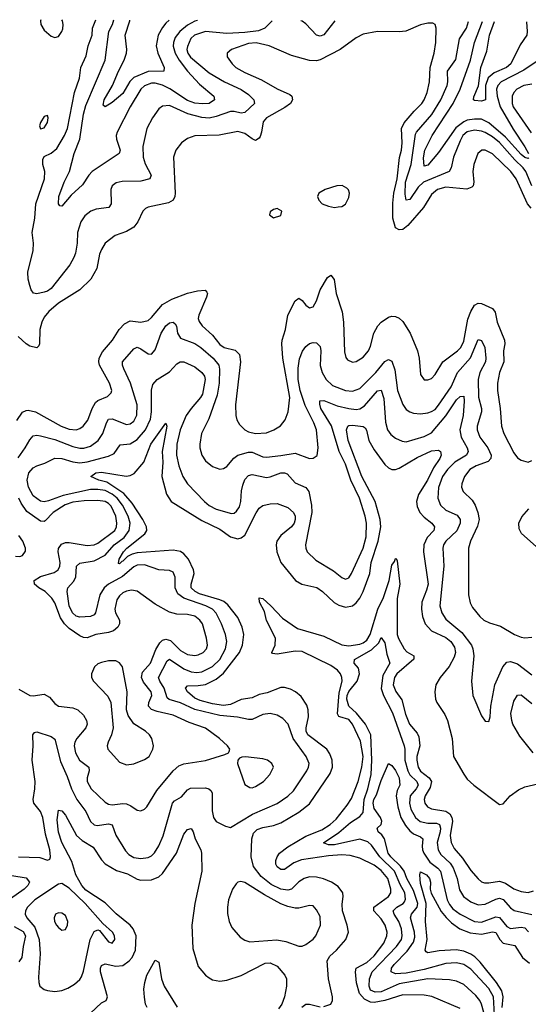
# Model space of a CAD drawing. Header units: inches. Extents: x 1694797 to 1849917, y 907313 to 1017959.
# Tile 372 of 656: x 1720974 to 1723810, y 1012288 to 1017776. Entities that reach past the tile are written whole.
import ezdxf

# ---------------------------------------------------------------- set-up
doc = ezdxf.new("R2010")
doc.units = ezdxf.units.IN
doc.header["$MEASUREMENT"] = 0
doc.layers.add('B7021', color=7, linetype='Continuous')

msp = doc.modelspace()

# ---------------------------------------------------------------- linework, layer by layer
at = {"layer": 'B7021', "color": 5}
for points, elevation in [([(1723826.4, 1016726.4), (1723805.7, 1016750), (1723742.1, 1016890), (1723713.3, 1016930), (1723610, 1017029), (1723570, 1017049.8), (1723550.2, 1017049.8), (1723529, 1017031), (1723506.3, 1016970), (1723500.2, 1016930), (1723507.1, 1016870), (1723502.6, 1016850), (1723496.2, 1016843.8), (1723467.4, 1016832.6), (1723350, 1016842.3), (1723303.2, 1016830), (1723270, 1016802.2), (1723226.2, 1016730), (1723139.2, 1016630), (1723110, 1016607.5), (1723090, 1016604.2), (1723070, 1016615.8), (1723054.8, 1016670), (1723054.1, 1016754.1), (1723060.8, 1016810), (1723078.4, 1016890), (1723092.6, 1017007.4), (1723103.2, 1017050), (1723106.6, 1017090), (1723104, 1017170), (1723118.8, 1017201.2), (1723173, 1017267), (1723215.8, 1017310), (1723230, 1017330.2), (1723246.7, 1017370), (1723259.4, 1017430), (1723263.8, 1017510), (1723284.6, 1017590), (1723294.4, 1017650), (1723296.3, 1017730), (1723290, 1017749), (1723277.2, 1017757.2), (1723250, 1017757.6), (1723210, 1017747.1), (1723127.6, 1017712.4), (1723090, 1017708.9), (1722970, 1017710.7), (1722890, 1017695.3), (1722850, 1017675.1), (1722762, 1017610), (1722650, 1017551.8), (1722630, 1017546.6), (1722590, 1017549.7), (1722490, 1017576.8), (1722364.5, 1017630), (1722292.4, 1017647.6), (1722250, 1017643.5), (1722155.5, 1017610), (1722130.8, 1017590), (1722130.5, 1017570), (1722159.3, 1017530), (1722180.2, 1017510), (1722230, 1017482.1), (1722321.7, 1017441.7), (1722410, 1017391), (1722479.8, 1017359.8), (1722492, 1017350), (1722496, 1017330), (1722484, 1017310), (1722452.6, 1017287.4), (1722350, 1017229.8), (1722332.1, 1017207.9), (1722323.1, 1017150), (1722314.6, 1017125.4), (1722310, 1017116), (1722290, 1017102.8), (1722270, 1017111.7), (1722230, 1017141.3), (1722190, 1017153.4), (1722087.1, 1017132.9), (1721950, 1017128.2), (1721910, 1017113.8), (1721876, 1017090), (1721845.2, 1017050), (1721831.3, 1017010), (1721841.7, 1016810), (1721839.8, 1016790), (1721830, 1016771.2), (1721803.5, 1016756.5), (1721690, 1016731.9), (1721675.1, 1016724.9), (1721660.3, 1016710), (1721633.2, 1016650), (1721610, 1016620.4), (1721570, 1016595.1), (1721506.9, 1016573.1), (1721450.3, 1016530), (1721430, 1016496.2), (1721420.2, 1016470), (1721404.3, 1016390), (1721370.6, 1016329.4), (1721309.1, 1016270.9), (1721190, 1016196.7), (1721136.1, 1016150), (1721110, 1016118.7), (1721097, 1016090), (1721086.7, 1016050), (1721084.9, 1015970), (1721081.6, 1015958.4), (1721070, 1015947.3), (1721030, 1015957.6), (1721010, 1015969.8), (1720965, 1016010)], 980), ([(1722381.5, 1017770.9), (1722341.7, 1017730), (1722305.3, 1017714.7), (1722230, 1017704.4), (1722130, 1017699.1), (1722010, 1017711.4), (1721949.1, 1017690), (1721928.8, 1017671.2), (1721910, 1017627.8), (1721907, 1017610), (1721911.4, 1017590), (1721927.3, 1017567.3), (1722030, 1017480.8), (1722116.5, 1017430), (1722210, 1017386.4), (1722250, 1017359.8), (1722279.4, 1017330), (1722283.2, 1017310), (1722230, 1017259.9), (1722210, 1017256), (1722170, 1017264.5), (1722150, 1017264.2), (1722070, 1017236.2), (1722030, 1017228.3), (1721990, 1017231.4), (1721911.8, 1017251.8), (1721810, 1017297.5), (1721770, 1017294.5), (1721750, 1017279.7), (1721714.2, 1017230), (1721683.2, 1017170), (1721661.1, 1017070), (1721662, 1017010), (1721673.2, 1016973.2), (1721706.5, 1016910), (1721700.3, 1016890), (1721650, 1016876.5), (1721544.9, 1016875.1), (1721513.1, 1016866.9), (1721490, 1016851.1), (1721481.8, 1016830), (1721483.5, 1016750), (1721471.6, 1016730), (1721400, 1016720), (1721370.7, 1016709.3), (1721337.2, 1016682.8), (1721314.8, 1016650), (1721297.5, 1016590), (1721294.2, 1016530), (1721284.6, 1016475.4), (1721276.3, 1016450), (1721254.6, 1016410), (1721150, 1016278), (1721130, 1016263.7), (1721110, 1016256.8), (1721070, 1016247.8), (1721051.9, 1016251.9), (1721038.2, 1016270), (1721030, 1016295.1), (1721021.2, 1016330), (1721018.9, 1016370), (1721048.7, 1016490), (1721051.6, 1016530), (1721044.1, 1016590), (1721058.8, 1016670), (1721065, 1016750), (1721112.2, 1016890), (1721114.1, 1016930), (1721103.6, 1016970), (1721102.4, 1016997.6), (1721110, 1017013.1), (1721150, 1017032.2), (1721181.4, 1017058.6), (1721224.5, 1017130), (1721241.5, 1017170), (1721279.2, 1017370), (1721308.1, 1017450), (1721315.2, 1017510), (1721344.7, 1017575.3), (1721355.3, 1017630), (1721378.5, 1017690), (1721381, 1017730), (1721399.3, 1017775.1)], 960), ([(1721092.2, 1017776.4), (1721090.3, 1017770), (1721091.6, 1017750), (1721110, 1017717.6), (1721150, 1017684.4), (1721170, 1017677.1), (1721190, 1017683), (1721209.6, 1017710), (1721214.3, 1017725.7), (1721216.9, 1017750), (1721212.4, 1017770), (1721208.4, 1017775.9)], 980), ([(1721965.4, 1017772.7), (1721950, 1017768.7), (1721910, 1017746.1), (1721867.8, 1017710), (1721842, 1017678), (1721831.2, 1017648.8), (1721830.7, 1017629.3), (1721840.6, 1017590), (1721863.9, 1017550), (1721910, 1017490.1), (1721977.4, 1017417.4), (1722056.5, 1017350), (1722060.3, 1017330), (1722030, 1017309.9), (1721993.5, 1017306.5), (1721950, 1017311.8), (1721910, 1017325.7), (1721811.5, 1017391.5), (1721770, 1017411.4), (1721730, 1017421.8), (1721710, 1017422.2), (1721670, 1017408.1), (1721650, 1017389.8), (1721590.1, 1017290), (1721518.3, 1017150), (1721513.1, 1017130), (1721514.3, 1017110), (1721534.5, 1017050), (1721528.9, 1017030), (1721378.5, 1016930), (1721359.8, 1016910), (1721323.8, 1016856.2), (1721262.2, 1016797.8), (1721210, 1016736.2), (1721198, 1016738), (1721189.8, 1016749.8), (1721192.7, 1016790), (1721222.5, 1016870), (1721251.2, 1016930), (1721278.5, 1017030), (1721309.9, 1017110.1), (1721330.9, 1017250), (1721342.7, 1017297.3), (1721451.3, 1017550), (1721471.7, 1017710), (1721492.6, 1017750), (1721499.2, 1017774.7)], 940), ([(1721807.7, 1017773.4), (1721790, 1017757.4), (1721770, 1017732.7), (1721746.7, 1017690), (1721734.9, 1017630), (1721744.8, 1017590), (1721779.3, 1017510), (1721777.6, 1017490), (1721690, 1017488.5), (1721610, 1017453.9), (1721588.8, 1017431.2), (1721550, 1017365.2), (1721490, 1017314.6), (1721450, 1017291.3), (1721440, 1017300), (1721444.9, 1017330), (1721491.2, 1017408.8), (1721524.3, 1017490), (1721556.4, 1017550), (1721569.9, 1017590), (1721571.5, 1017610), (1721562.2, 1017690), (1721587.7, 1017770), (1721587.8, 1017774.3)], 920), ([(1722732.2, 1017769.5), (1722670, 1017692.8), (1722650, 1017684.1), (1722629.2, 1017689.2), (1722570, 1017753.2), (1722550, 1017768.1), (1722541.5, 1017770.3)], 960), ([(1723830, 1016851.2), (1723796.3, 1016930), (1723781.8, 1016950), (1723734.6, 1016994.6), (1723650, 1017091.8), (1723610, 1017123.4), (1723570, 1017147.5), (1723550, 1017155.6), (1723510, 1017159.7), (1723470, 1017150.8), (1723446, 1017130), (1723430, 1017101.8), (1723393.6, 1017010), (1723381, 1016950), (1723369.6, 1016930.4), (1723225.7, 1016870), (1723196.7, 1016843.3), (1723150, 1016774.8), (1723130, 1016771.2), (1723123.3, 1016803.3), (1723125.4, 1016870), (1723156.2, 1016970), (1723181.6, 1017138.4), (1723186.6, 1017150), (1723272.7, 1017247.3), (1723322.8, 1017330), (1723357.3, 1017410), (1723361.7, 1017430), (1723359.1, 1017490), (1723405.4, 1017554.6), (1723427.3, 1017670), (1723466.3, 1017730), (1723477.2, 1017766.3)], 960), ([(1723813.7, 1017006.3), (1723810, 1017003.5), (1723790, 1017009.1), (1723770, 1017025.7), (1723682.5, 1017122.5), (1723590, 1017201.2), (1723550, 1017221.2), (1723510, 1017222.2), (1723470, 1017215.7), (1723450, 1017207.5), (1723406.2, 1017173.8), (1723310, 1017036.7), (1723250, 1016965.3), (1723230, 1016959.6), (1723225.7, 1017005.7), (1723232.7, 1017050), (1723274.5, 1017130), (1723391.1, 1017310), (1723430.7, 1017390), (1723487.3, 1017550), (1723509.9, 1017650), (1723555.4, 1017766)], 940), ([(1723799.9, 1017765), (1723804.7, 1017710), (1723802.2, 1017690), (1723763.9, 1017636.1), (1723711.9, 1017530), (1723687.9, 1017510), (1723620.4, 1017479.6), (1723587.1, 1017452.9), (1723571.6, 1017410), (1723570.7, 1017329.3), (1723550, 1017321.5), (1723510, 1017325.1), (1723505.4, 1017330), (1723506.4, 1017346.4), (1723532.2, 1017407.8), (1723544.9, 1017510), (1723578.3, 1017601.7), (1723593.1, 1017690), (1723621, 1017765.7)], 920), ([(1723870, 1017553), (1723784.6, 1017495.4), (1723658.1, 1017430), (1723639.5, 1017410), (1723632.9, 1017390), (1723636.1, 1017350), (1723652.7, 1017290), (1723725.5, 1017165.5), (1723790, 1017066.8), (1723810.5, 1017030)], 940), ([(1723830, 1017417.5), (1723784.9, 1017410), (1723745.4, 1017390), (1723728.8, 1017371.2), (1723720.4, 1017350), (1723719.8, 1017310), (1723726.6, 1017290), (1723825.6, 1017145.6)], 960), ([(1720958.5, 1015541.5), (1720990, 1015588.6), (1721010, 1015598.8), (1721020.8, 1015599.2), (1721062.4, 1015590), (1721205.5, 1015510), (1721250, 1015493.4), (1721290, 1015490.9), (1721310, 1015497.1), (1721328.5, 1015510), (1721355, 1015545), (1721377.8, 1015610), (1721397, 1015643), (1721410, 1015653.4), (1721464.5, 1015675.5), (1721484.1, 1015695.9), (1721487.2, 1015710), (1721475.9, 1015750), (1721420.2, 1015850), (1721414.7, 1015870), (1721416.8, 1015890), (1721435.4, 1015924.6), (1721491.6, 1015990), (1721529.8, 1016050), (1721558.3, 1016081.7), (1721590, 1016097.3), (1721650, 1016090.1), (1721690, 1016099.8), (1721710, 1016117.1), (1721770, 1016188.3), (1721822.1, 1016217.9), (1721910, 1016252), (1721965.1, 1016265.1), (1722008.1, 1016268.1), (1722018.3, 1016258.3), (1722021.3, 1016250), (1722015.8, 1016230), (1721973.7, 1016130), (1721970.2, 1016110), (1721974.4, 1016094.4), (1721991.3, 1016070), (1722050, 1016018.2), (1722090, 1015966.3), (1722115.3, 1015950), (1722175.3, 1015935.3), (1722200.1, 1015910), (1722205.7, 1015870), (1722178, 1015630), (1722178.9, 1015570), (1722185.2, 1015545.2), (1722200.5, 1015520.5), (1722228.8, 1015490), (1722250, 1015479.7), (1722290, 1015470.2), (1722350, 1015473.8), (1722391.8, 1015490), (1722428.2, 1015511.8), (1722453.9, 1015546.1), (1722470.6, 1015590), (1722479.7, 1015670), (1722441, 1015890), (1722436.6, 1015970), (1722438.1, 1015990), (1722456.8, 1016050), (1722469.3, 1016130), (1722510, 1016208.9), (1722530, 1016224.2), (1722550, 1016212), (1722570, 1016185.5), (1722590, 1016170.3), (1722610, 1016175.3), (1722629, 1016210), (1722650, 1016271.5), (1722690, 1016339.3), (1722710, 1016352.2), (1722727.9, 1016327.9), (1722739.2, 1016250), (1722772.8, 1016147.2), (1722779.8, 1016090), (1722785.4, 1015925.4), (1722792.7, 1015892.7), (1722801.2, 1015881.2), (1722830, 1015867.8), (1722850, 1015871.6), (1722890, 1015894.7), (1722918.7, 1015930), (1722930, 1015957.1), (1722948.3, 1016030), (1722970.7, 1016070), (1722989.5, 1016090.5), (1723030, 1016117.6), (1723050, 1016124.1), (1723070, 1016122.9), (1723090, 1016113), (1723110, 1016094.4), (1723152.4, 1016030), (1723193.2, 1015930), (1723201.3, 1015890), (1723210, 1015798), (1723230, 1015768.7), (1723250, 1015768.7), (1723270, 1015776.4), (1723290, 1015798.4), (1723333.6, 1015870), (1723415, 1015930), (1723434.1, 1015950), (1723450, 1015983.7), (1723473.1, 1016106.9), (1723490, 1016150.2), (1723510, 1016184.9), (1723530, 1016196.8), (1723550, 1016193.9), (1723610, 1016167.3), (1723625.4, 1016145.4), (1723636.9, 1016090), (1723677, 1015990), (1723679.2, 1015970), (1723671.3, 1015930), (1723674, 1015870), (1723648.8, 1015810), (1723638.4, 1015750), (1723638.3, 1015710), (1723653.4, 1015610), (1723660.7, 1015510), (1723673.4, 1015470), (1723730, 1015362.8), (1723750, 1015334), (1723770, 1015320.7), (1723810, 1015310.5), (1723830, 1015319.3)], 980), ([(1720966, 1015334), (1721005.6, 1015390), (1721030, 1015434.6), (1721050, 1015457.2), (1721070, 1015460.2), (1721090, 1015456.8), (1721170, 1015436.2), (1721270, 1015397.8), (1721310, 1015388.4), (1721331.4, 1015388.6), (1721370, 1015399.1), (1721411.2, 1015430), (1721438, 1015470), (1721457.8, 1015530), (1721469.9, 1015550.1), (1721490, 1015551.1), (1721570, 1015519.5), (1721590, 1015523.7), (1721610, 1015539.3), (1721627, 1015573), (1721629.4, 1015630), (1721592.5, 1015750), (1721554.3, 1015830), (1721547.5, 1015850), (1721547.1, 1015870), (1721610, 1015941.8), (1721630, 1015950.2), (1721650, 1015941.8), (1721690, 1015913.5), (1721710, 1015913), (1721730, 1015936.9), (1721763.1, 1016030), (1721790, 1016070.2), (1721810, 1016086.2), (1721830, 1016091.3), (1721841.2, 1016081.2), (1721847.8, 1016067.8), (1721854, 1016030), (1721870, 1016001.9), (1721950, 1015972), (1721984.6, 1015950), (1722053.2, 1015890), (1722084.1, 1015850), (1722088.3, 1015828.3), (1722086.4, 1015750), (1722076, 1015684), (1722028.5, 1015551.5), (1721988.4, 1015470), (1721978.4, 1015410), (1721978.8, 1015390), (1721989.2, 1015350), (1722010, 1015318), (1722050, 1015286.3), (1722090, 1015271.7), (1722110, 1015274.3), (1722130, 1015286.3), (1722167.9, 1015332.1), (1722190, 1015348.8), (1722250, 1015366.5), (1722270, 1015366.3), (1722330, 1015340.4), (1722350, 1015338.7), (1722430, 1015346.6), (1722510, 1015361), (1722590, 1015331.4), (1722610, 1015331.8), (1722632.6, 1015347.4), (1722639.1, 1015390), (1722628.7, 1015490), (1722614.6, 1015530), (1722566.6, 1015626.6), (1722538.9, 1015710), (1722527.2, 1015770), (1722526.4, 1015833.6), (1722534.5, 1015885.5), (1722551.6, 1015928.4), (1722570, 1015954.6), (1722590, 1015971.6), (1722610, 1015978), (1722630, 1015976.2), (1722650, 1015954.9), (1722653.6, 1015930), (1722649.3, 1015849.3), (1722660.1, 1015810), (1722683.1, 1015770), (1722717.7, 1015737.7), (1722790, 1015710.1), (1722830, 1015706.8), (1722870, 1015720.8), (1722959.5, 1015810), (1723010, 1015871.3), (1723030, 1015881.7), (1723050, 1015872.4), (1723065.5, 1015825.5), (1723080.1, 1015710), (1723110, 1015631.8), (1723130, 1015603.6), (1723150, 1015591.2), (1723170, 1015583.5), (1723210, 1015579.3), (1723250, 1015584.4), (1723270, 1015592.3), (1723290, 1015604.6), (1723310, 1015627), (1723379.5, 1015730), (1723415.7, 1015810), (1723487.8, 1015892.2), (1723530, 1015993.4), (1723550, 1015989), (1723568.2, 1015950), (1723573.6, 1015890), (1723570.6, 1015870), (1723540.8, 1015810), (1723531.3, 1015770), (1723531.9, 1015671.9), (1723549.1, 1015610), (1723549.6, 1015590), (1723525, 1015510), (1723524.2, 1015490), (1723539.1, 1015450), (1723585, 1015390), (1723603.8, 1015350), (1723601.5, 1015330), (1723586.2, 1015313.8), (1723519.7, 1015290), (1723485, 1015270), (1723453.7, 1015230), (1723439, 1015190), (1723438.5, 1015170), (1723446.1, 1015146.1), (1723497.8, 1015097.8), (1723514.7, 1015070), (1723528.8, 1015030), (1723535.3, 1014990), (1723526.8, 1014953.2), (1723487.4, 1014870), (1723477.5, 1014830), (1723476.5, 1014570), (1723486.4, 1014526.4), (1723499.7, 1014499.7), (1723539.6, 1014450), (1723562.6, 1014430), (1723593.8, 1014413.8), (1723655.3, 1014395.3), (1723733.4, 1014350), (1723770, 1014334.6), (1723790, 1014330.3), (1723830, 1014335.3)], 960), ([(1720967.7, 1013110), (1721086.2, 1013106.2), (1721130, 1013092.7), (1721142, 1013098), (1721145.6, 1013110), (1721141.8, 1013150), (1721117.4, 1013237.4), (1721103.1, 1013330), (1721090, 1013363.7), (1721052.7, 1013410), (1721048.5, 1013430), (1721059.6, 1013490), (1721061.2, 1013530), (1721043.7, 1013650), (1721049.9, 1013729.9), (1721047.1, 1013790), (1721057.2, 1013802.8), (1721070, 1013806.7), (1721150, 1013780.8), (1721170, 1013765.5), (1721201.4, 1013641.4), (1721239, 1013559), (1721263.3, 1013490), (1721292.7, 1013430), (1721342.4, 1013362.4), (1721370, 1013307.1), (1721389.2, 1013289.2), (1721405.7, 1013285.7), (1721470, 1013295.2), (1721489.5, 1013289.5), (1721510, 1013230.3), (1721564.6, 1013144.6), (1721582.7, 1013122.7), (1721610, 1013106), (1721650, 1013101.9), (1721690, 1013107.2), (1721710, 1013116.5), (1721726.8, 1013133.2), (1721750, 1013171.7), (1721773.4, 1013226.6), (1721825.7, 1013410), (1721837.9, 1013422.1), (1721876, 1013444), (1721910, 1013483.9), (1721926.8, 1013493.2), (1722010, 1013494.7), (1722028.9, 1013488.9), (1722039.6, 1013479.6), (1722047.8, 1013467.8), (1722047.7, 1013367.7), (1722054, 1013330), (1722070, 1013307.2), (1722122, 1013282), (1722150, 1013274.6), (1722272.4, 1013347.6), (1722410, 1013407.5), (1722470, 1013447.8), (1722501.5, 1013478.5), (1722575, 1013590), (1722585.2, 1013610), (1722587.5, 1013630), (1722571.3, 1013670), (1722498.2, 1013770), (1722471.5, 1013850), (1722441.6, 1013881.6), (1722410, 1013900.6), (1722370, 1013909.9), (1722330, 1013904.1), (1722270, 1013875.8), (1722250, 1013875.4), (1722188.8, 1013888.8), (1722090, 1013897.7), (1721950, 1013931.5), (1721870, 1013969.5), (1721807.4, 1013987.4), (1721797.1, 1013997.1), (1721780.6, 1014050), (1721755.6, 1014090), (1721748.8, 1014110), (1721796.6, 1014203.4), (1721810, 1014211.5), (1721890, 1014157.9), (1721930, 1014141.3), (1721962, 1014138), (1721990, 1014141.8), (1722050, 1014170.6), (1722089.4, 1014210), (1722122, 1014270), (1722128.9, 1014310), (1722122.5, 1014350), (1722099.9, 1014410), (1722069.3, 1014469.3), (1722050, 1014489.9), (1722011.5, 1014510), (1721890, 1014551.7), (1721856.2, 1014576.2), (1721841.8, 1014610), (1721841.4, 1014670), (1721830, 1014696.9), (1721810, 1014706), (1721750, 1014709.8), (1721670, 1014737.6), (1721630, 1014736.4), (1721610, 1014727), (1721546.7, 1014673.3), (1721470.1, 1014630), (1721444.4, 1014610), (1721420.9, 1014570), (1721397.9, 1014470), (1721390, 1014458.9), (1721369.5, 1014450.5), (1721310, 1014446.4), (1721290, 1014451.8), (1721269.4, 1014470), (1721249.5, 1014510), (1721238.5, 1014590), (1721242.3, 1014610), (1721274.6, 1014645.4), (1721287.5, 1014670), (1721291.5, 1014730), (1721310, 1014746.4), (1721390, 1014761), (1721450, 1014791), (1721501.2, 1014850), (1721556, 1014890), (1721585.3, 1014930), (1721591.1, 1014970), (1721579.4, 1015010), (1721547.1, 1015070), (1721517.2, 1015110), (1721490, 1015131.4), (1721450, 1015151.4), (1721410, 1015158.2), (1721370, 1015158.7), (1721216.5, 1015123.5), (1721134.1, 1015094.1), (1721109.9, 1015089.9), (1721090, 1015093.6), (1721050, 1015122.5), (1721023.4, 1015170), (1721016.6, 1015210), (1721026.1, 1015250), (1721050, 1015278.4), (1721070, 1015289.3), (1721114.8, 1015305.2), (1721170, 1015332.5), (1721209.2, 1015330.8), (1721270, 1015312), (1721310, 1015307.2), (1721350, 1015312.3), (1721470, 1015343.1), (1721501.4, 1015358.6), (1721534, 1015406), (1721590, 1015413), (1721630, 1015435.8), (1721676, 1015490), (1721703.5, 1015550), (1721709.6, 1015590), (1721709.2, 1015710.8), (1721717.4, 1015742.6), (1721740.5, 1015770), (1721810, 1015814.4), (1721850, 1015858.9), (1721869.8, 1015870.2), (1721890, 1015870.2), (1721950, 1015841.1), (1721990.4, 1015810.4), (1722004.2, 1015790), (1722009.2, 1015770), (1721993.3, 1015690), (1721982.7, 1015670), (1721929.6, 1015610), (1721902.8, 1015570), (1721868.3, 1015490), (1721849.7, 1015410), (1721849.1, 1015350), (1721861.1, 1015290), (1721884, 1015230), (1721909.3, 1015190), (1722004.1, 1015090), (1722030, 1015069.5), (1722070, 1015048.4), (1722155.9, 1015024.1), (1722170, 1015025.8), (1722183.8, 1015036.2), (1722199.2, 1015060.8), (1722207.3, 1015090), (1722210.4, 1015150), (1722217.8, 1015182.2), (1722230, 1015212.8), (1722250, 1015235.9), (1722270, 1015240.9), (1722350, 1015224.7), (1722370, 1015227.7), (1722430, 1015250.6), (1722450, 1015251.2), (1722465.9, 1015245.9), (1722510, 1015195.8), (1722569, 1015169), (1722586.1, 1015146.1), (1722600.9, 1015070), (1722602.8, 1015030), (1722568.2, 1014850), (1722569.1, 1014830), (1722576.9, 1014810), (1722624.6, 1014764.6), (1722724.9, 1014704.9), (1722770, 1014667.6), (1722790, 1014657.4), (1722810, 1014666), (1722824.5, 1014690), (1722890, 1014830.3), (1722906.2, 1014893.8), (1722907.8, 1014970), (1722899.7, 1015010), (1722868.1, 1015110), (1722821.5, 1015210), (1722790, 1015298.8), (1722756, 1015370), (1722713, 1015513), (1722653.6, 1015610), (1722647.2, 1015632.8), (1722648.4, 1015651.6), (1722670, 1015653.5), (1722744.7, 1015624.7), (1722810.4, 1015610), (1722850, 1015604.6), (1722870, 1015606.8), (1722896.2, 1015623.8), (1722970, 1015708.3), (1722990, 1015711.1), (1723005.5, 1015665.5), (1723013.2, 1015533.2), (1723025.2, 1015490), (1723044.6, 1015464.6), (1723070, 1015444.2), (1723106.4, 1015426.4), (1723130, 1015422.6), (1723230, 1015452.9), (1723270, 1015473.5), (1723351.2, 1015568.8), (1723410, 1015656.8), (1723430, 1015676.8), (1723450, 1015677.4), (1723452.9, 1015650), (1723447.5, 1015570), (1723428.8, 1015490), (1723435.4, 1015450), (1723470.1, 1015390), (1723475.7, 1015370), (1723466, 1015350), (1723400.7, 1015310), (1723359.4, 1015270), (1723331.1, 1015230), (1723308.9, 1015168.9), (1723306.3, 1015110), (1723320.6, 1015070), (1723350, 1015042.4), (1723414.4, 1015014.4), (1723430, 1014990.3), (1723430.5, 1014970.5), (1723411.9, 1014928.1), (1723350.2, 1014870), (1723337.6, 1014850), (1723333.6, 1014830), (1723339.3, 1014730), (1723316.6, 1014510), (1723328.9, 1014470), (1723350, 1014435.4), (1723440.4, 1014360.4), (1723493.2, 1014290), (1723501.3, 1014270), (1723506.3, 1014230), (1723493.7, 1014090), (1723500.5, 1014010), (1723550, 1013896), (1723570, 1013866), (1723590, 1013864.7), (1723596.9, 1013890), (1723601.1, 1013950), (1723624.4, 1014070), (1723667.7, 1014170), (1723690, 1014195), (1723710, 1014199.8), (1723750, 1014187), (1723830, 1014125.5)], 940), ([(1722670, 1012275.5), (1722709.6, 1012290), (1722718.2, 1012310), (1722717.7, 1012330), (1722695.2, 1012430), (1722689.1, 1012530), (1722703.8, 1012556.2), (1722740.2, 1012590), (1722792.4, 1012650), (1722807.6, 1012690), (1722800.5, 1012730), (1722774.6, 1012810), (1722772.8, 1012847.2), (1722778.8, 1012890), (1722775.6, 1012910), (1722750, 1012944.2), (1722713.6, 1012970), (1722668.3, 1012988.3), (1722630, 1012997.2), (1722590, 1012998.7), (1722560.6, 1012990), (1722530, 1012971.2), (1722490, 1012930.8), (1722470, 1012923.9), (1722430, 1012929.9), (1722377.1, 1012957.1), (1722320.1, 1013000.1), (1722277.2, 1013057.2), (1722265.5, 1013110), (1722269.2, 1013210.8), (1722277.9, 1013242.1), (1722297.9, 1013262.1), (1722330, 1013274.3), (1722390, 1013284.2), (1722430, 1013299.9), (1722530, 1013359.6), (1722590, 1013405), (1722705.1, 1013574.9), (1722718.2, 1013610), (1722717.4, 1013650), (1722704.2, 1013684.2), (1722686.1, 1013710), (1722581, 1013790), (1722571.6, 1013810), (1722571.5, 1013830), (1722585, 1013890), (1722582.8, 1013930), (1722575.5, 1013955.5), (1722544.4, 1014004.4), (1722511.3, 1014030), (1722484.1, 1014044.1), (1722450, 1014054.3), (1722430, 1014053.4), (1722354.7, 1014025.3), (1722310, 1014014.9), (1722270, 1013997), (1722210, 1013987.4), (1722150, 1013959.1), (1722110, 1013954.3), (1722050, 1013962.3), (1721980.9, 1013980.9), (1721950, 1013995.6), (1721909.2, 1014030), (1721898.2, 1014050), (1721910, 1014064), (1721970, 1014064.6), (1722010, 1014070.9), (1722070, 1014101.2), (1722110, 1014133.3), (1722199.7, 1014250), (1722217.1, 1014290), (1722223.9, 1014350), (1722214.2, 1014390), (1722190, 1014445.3), (1722135.3, 1014515.3), (1722112.8, 1014532.8), (1722090, 1014542.6), (1721977.2, 1014577.2), (1721952.1, 1014590), (1721931.3, 1014610), (1721929.5, 1014630), (1721946.2, 1014690), (1721943.5, 1014710), (1721914.6, 1014770), (1721890, 1014798.5), (1721870, 1014811.8), (1721830, 1014819.7), (1721630, 1014805.1), (1721601.7, 1014798.3), (1721575.7, 1014784.3), (1721550, 1014757.7), (1721543, 1014757), (1721530, 1014743.5), (1721526.1, 1014746.1), (1721529.3, 1014770), (1721553.8, 1014810), (1721572.6, 1014830), (1721671.6, 1014910), (1721682.3, 1014930), (1721681.8, 1014950), (1721661.6, 1014990), (1721601.5, 1015081.5), (1721555.3, 1015135.3), (1721459.6, 1015199.6), (1721415.6, 1015210), (1721371.2, 1015230), (1721398.9, 1015250), (1721430, 1015255), (1721567.2, 1015232.8), (1721590, 1015235.3), (1721612.8, 1015247.2), (1721667.1, 1015310), (1721705.5, 1015410), (1721790, 1015527.3), (1721795.2, 1015510), (1721769.6, 1015370.4), (1721771.5, 1015310), (1721766.4, 1015230), (1721792.6, 1015132.6), (1721819.8, 1015090), (1721990, 1014985.3), (1722090, 1014936.3), (1722150, 1014894.8), (1722190, 1014882.7), (1722210, 1014887.5), (1722230, 1014904.1), (1722292.4, 1015027.6), (1722310, 1015053), (1722330, 1015067.7), (1722370, 1015078.5), (1722410, 1015079.3), (1722470, 1015057.1), (1722501.9, 1015030), (1722510.5, 1015010), (1722510.9, 1014990), (1722504.2, 1014970), (1722490, 1014949.2), (1722430, 1014902.3), (1722408, 1014870), (1722404.8, 1014850), (1722407.8, 1014810), (1722430, 1014750.3), (1722511.6, 1014650), (1722548.2, 1014630), (1722631, 1014611), (1722662.9, 1014590), (1722727.2, 1014527.2), (1722752.9, 1014512.9), (1722790, 1014501.9), (1722830, 1014510.1), (1722850, 1014525.6), (1722870, 1014551.6), (1722889.9, 1014590), (1722926.5, 1014690), (1722934.2, 1014750), (1722973, 1014870), (1722988.5, 1014950), (1722984.1, 1014990), (1722955.5, 1015090), (1722882.6, 1015230), (1722806.1, 1015430), (1722796.5, 1015490), (1722803.7, 1015510), (1722810, 1015515), (1722830, 1015515.8), (1722889.3, 1015509.3), (1722900.7, 1015500.7), (1722908.8, 1015488.8), (1722921.9, 1015430), (1722950, 1015378.5), (1723010, 1015296.4), (1723030, 1015278.7), (1723050, 1015269.6), (1723070, 1015269.6), (1723090, 1015277.2), (1723190, 1015336.1), (1723270, 1015372.8), (1723310, 1015377.7), (1723321.5, 1015370), (1723324.8, 1015350), (1723317.7, 1015330), (1723282.3, 1015277.7), (1723247.7, 1015210), (1723198.1, 1015130), (1723186.8, 1015090), (1723190, 1015063.7), (1723205.5, 1015030), (1723230, 1015003.4), (1723272.5, 1014970), (1723287.9, 1014950), (1723283.9, 1014930), (1723246.3, 1014890), (1723227.4, 1014850), (1723225.5, 1014810), (1723251, 1014630), (1723243.3, 1014596.7), (1723216.5, 1014530), (1723214.4, 1014490), (1723220.7, 1014450), (1723235.9, 1014410), (1723270, 1014370.1), (1723350, 1014332.9), (1723378.7, 1014310), (1723399, 1014279), (1723404.9, 1014250), (1723397.3, 1014222.7), (1723369.4, 1014170.6), (1723318, 1014110), (1723294.8, 1014070), (1723289.4, 1014030), (1723293.4, 1013990), (1723300.6, 1013970), (1723344.5, 1013904.5), (1723360.4, 1013870), (1723385.7, 1013770), (1723393.5, 1013670), (1723450, 1013570.3), (1723470, 1013544), (1723506.3, 1013510), (1723650, 1013401.3), (1723670, 1013405.3), (1723709.9, 1013450.1), (1723755.4, 1013484.6), (1723790, 1013500.5), (1723894.6, 1013525.4)], 920), ([(1720970, 1014045.5), (1721030, 1014010.2), (1721050, 1014007.5), (1721110, 1014016.5), (1721140.5, 1014000.5), (1721170, 1013964.2), (1721190, 1013950.3), (1721270, 1013940.5), (1721297.7, 1013930), (1721330, 1013899.7), (1721347.5, 1013870), (1721350.6, 1013850), (1721343.1, 1013830), (1721293.6, 1013770), (1721282.3, 1013750), (1721277.7, 1013730), (1721286.3, 1013690), (1721308.3, 1013650), (1721359.3, 1013610), (1721361.4, 1013590), (1721349.6, 1013550), (1721351.2, 1013531.2), (1721372.6, 1013490), (1721450, 1013415.6), (1721470, 1013404.6), (1721490, 1013400.1), (1721550, 1013407.5), (1721570, 1013405.7), (1721594.8, 1013394.8), (1721630, 1013370.3), (1721650, 1013367.4), (1721670, 1013376.9), (1721682.3, 1013390), (1721739.6, 1013480.4), (1721830.9, 1013589.1), (1721862.5, 1013617.5), (1721890, 1013628.5), (1722010, 1013647.1), (1722118.3, 1013681.7), (1722138, 1013690), (1722143.1, 1013696.9), (1722145.2, 1013710), (1722133.2, 1013730), (1722087.6, 1013770), (1722010, 1013827), (1721919.3, 1013859.3), (1721830, 1013900.7), (1721740.3, 1013920.3), (1721710, 1013931.2), (1721693.4, 1013950), (1721695, 1013970), (1721710.8, 1014010), (1721707.7, 1014030), (1721664.8, 1014084.8), (1721654.2, 1014110), (1721659.9, 1014140.1), (1721704.3, 1014190), (1721733.2, 1014266.8), (1721755.9, 1014304.1), (1721770, 1014317.5), (1721790, 1014322.9), (1721815.8, 1014315.8), (1721870, 1014261), (1721910, 1014238.8), (1721950, 1014232), (1721970, 1014235.5), (1721997.8, 1014250), (1722015.6, 1014270), (1722020.8, 1014290), (1722015.8, 1014330), (1721993.6, 1014410), (1721979.4, 1014430), (1721950, 1014451.1), (1721910, 1014460.2), (1721850, 1014463.7), (1721810, 1014474.6), (1721730, 1014518.5), (1721630, 1014591.7), (1721597.5, 1014597.5), (1721570, 1014591.9), (1721550, 1014581.4), (1721530, 1014565.3), (1721516.5, 1014543.5), (1721505.3, 1014490), (1721509.4, 1014470), (1721530.1, 1014430), (1721530.8, 1014410), (1721521.3, 1014390), (1721498, 1014370), (1721470, 1014359.9), (1721399.3, 1014350), (1721350, 1014331), (1721330, 1014332.6), (1721310, 1014341.8), (1721250, 1014383.9), (1721223.2, 1014410), (1721201.6, 1014441.6), (1721170, 1014526), (1721152.6, 1014552.6), (1721116.8, 1014590), (1721080.6, 1014610), (1721057.7, 1014630), (1721055.5, 1014650), (1721090, 1014673.2), (1721165.6, 1014694.4), (1721189.1, 1014710.9), (1721197.9, 1014730), (1721199.2, 1014750), (1721188.7, 1014810), (1721190.8, 1014829.2), (1721206.8, 1014853.2), (1721230, 1014862.4), (1721250, 1014863.1), (1721350, 1014844.9), (1721389.6, 1014850), (1721410, 1014859), (1721504.3, 1014930), (1721513.8, 1014950), (1721516, 1014970), (1721510.3, 1015010), (1721484.3, 1015064.3), (1721470, 1015079.7), (1721451.4, 1015090), (1721410, 1015096.5), (1721334, 1015094), (1721270, 1015086.6), (1721227, 1015073), (1721160.9, 1015030), (1721116.7, 1014983.3), (1721110, 1014979.9), (1721090, 1014981.9), (1721014.6, 1015034.6), (1720982, 1015082), (1720970, 1015110)], 960), ([(1723870, 1014825), (1723772.6, 1014912.6), (1723758.5, 1014938.5), (1723756.9, 1014970), (1723773.8, 1015006.2), (1723813.1, 1015050)], 960), ([(1720950, 1014786), (1720975.3, 1014784.7), (1720990, 1014790.8), (1721006.3, 1014813.7), (1721006.6, 1014830), (1720991.5, 1014870), (1720970, 1014900.7)], 980), ([(1723430, 1012264.2), (1723272.1, 1012332.1), (1723230, 1012339.1), (1723110, 1012341.1), (1723011, 1012309), (1722950, 1012298.7), (1722930, 1012300.8), (1722896.4, 1012316.4), (1722869.4, 1012349.4), (1722851.7, 1012408.3), (1722847.2, 1012470), (1722850.3, 1012489.7), (1722910, 1012521.2), (1722950, 1012559.3), (1723005.2, 1012630), (1723020.9, 1012670), (1723022.4, 1012690), (1723013, 1012730), (1722990, 1012765.3), (1722948.5, 1012810), (1722949.7, 1012830.3), (1723031.3, 1012888.7), (1723043.2, 1012910), (1723044, 1012930), (1723027.5, 1012990), (1722990, 1013035), (1722950, 1013063.2), (1722870, 1013103.6), (1722817.4, 1013117.4), (1722770, 1013121.2), (1722696.7, 1013116.7), (1722545.9, 1013094.1), (1722503.7, 1013076.3), (1722450, 1013040.3), (1722430, 1013039.1), (1722410, 1013054), (1722403.3, 1013070), (1722402.8, 1013090), (1722409.2, 1013110.8), (1722422.5, 1013130), (1722470, 1013166.9), (1722570, 1013225.9), (1722658.6, 1013261.4), (1722705.8, 1013290), (1722739.1, 1013320.9), (1722801, 1013399), (1722824.3, 1013435.7), (1722861.5, 1013530), (1722882.6, 1013610), (1722888.8, 1013670), (1722874.9, 1013754.9), (1722829.5, 1013850), (1722810, 1013876), (1722759.7, 1013890), (1722753.2, 1013893.2), (1722746.9, 1013906.9), (1722755.8, 1014024.2), (1722772, 1014090), (1722770.9, 1014110), (1722763.4, 1014130), (1722746.1, 1014150), (1722710, 1014176.5), (1722550, 1014254.8), (1722510, 1014257.3), (1722410, 1014239.9), (1722383.3, 1014243.3), (1722380.9, 1014250), (1722399, 1014290), (1722399.9, 1014330), (1722350, 1014427.9), (1722338.5, 1014478.5), (1722311.2, 1014530), (1722310, 1014554.9), (1722330, 1014550.2), (1722375.4, 1014510), (1722440.2, 1014440.2), (1722522.7, 1014382.7), (1722670, 1014340.1), (1722770, 1014292.2), (1722810, 1014287.3), (1722870, 1014295), (1722890, 1014303.2), (1722910, 1014318.7), (1722928.4, 1014350), (1722971.9, 1014490), (1723003.4, 1014556.6), (1723034.9, 1014650), (1723050, 1014735.3), (1723064.3, 1014755.7), (1723070, 1014773.7), (1723072.9, 1014772.9), (1723079.3, 1014759.3), (1723094, 1014630), (1723079.2, 1014550), (1723079.7, 1014350), (1723086.7, 1014326.7), (1723117.7, 1014270), (1723132.7, 1014252.7), (1723172.2, 1014230), (1723171.8, 1014211.8), (1723076.6, 1014130), (1723063.4, 1014110), (1723057.6, 1014070), (1723071.9, 1014031.9), (1723105.5, 1013985.5), (1723125.3, 1013905.3), (1723147, 1013850), (1723190, 1013800.1), (1723199.8, 1013779.8), (1723204.6, 1013730), (1723189.1, 1013670), (1723188.1, 1013650), (1723196.6, 1013610), (1723210, 1013587.1), (1723257.2, 1013550), (1723271, 1013530), (1723263.4, 1013496.6), (1723235.4, 1013450), (1723229.5, 1013430), (1723233.7, 1013410), (1723248.6, 1013390), (1723270, 1013378.2), (1723350, 1013364.7), (1723373, 1013350), (1723383.9, 1013330), (1723387, 1013310), (1723375, 1013230), (1723379.9, 1013190), (1723397.6, 1013157.6), (1723442.6, 1013102.6), (1723490, 1013034), (1723530, 1012987.5), (1723550, 1012971.9), (1723566.1, 1012966.1), (1723590, 1012965.3), (1723650, 1012975.5), (1723682.8, 1012962.8), (1723730, 1012931.4), (1723770, 1012916.6), (1723810, 1012911.8), (1723839.3, 1012920.7)], 880), ([(1723562.3, 1012242.3), (1723550, 1012289.7), (1723539.9, 1012310), (1723517.3, 1012337.3), (1723450, 1012398), (1723410, 1012417.4), (1723370, 1012424.4), (1723250, 1012429.9), (1723090, 1012401.7), (1722990, 1012358.6), (1722956.1, 1012356.1), (1722930, 1012368.1), (1722923.7, 1012390), (1722924.3, 1012430), (1722939.7, 1012470), (1723075.9, 1012610), (1723102.4, 1012650), (1723107.8, 1012670), (1723103.8, 1012710), (1723088.7, 1012750), (1723062, 1012790), (1723057.2, 1012810), (1723077.5, 1012830), (1723111.8, 1012850), (1723119.7, 1012860.3), (1723126.1, 1012873.9), (1723122.1, 1012910), (1723096.2, 1012956.2), (1723064, 1013030), (1722982.3, 1013110), (1722935.5, 1013175.5), (1722914.7, 1013194.7), (1722870, 1013208.7), (1722730, 1013178.1), (1722696.5, 1013176.5), (1722667.6, 1013187.6), (1722753.7, 1013246.3), (1722819, 1013301), (1722870, 1013335.1), (1722890, 1013357), (1722894.8, 1013430), (1722915.9, 1013490), (1722934.5, 1013570), (1722937.7, 1013650), (1722932.7, 1013790), (1722902, 1013850), (1722851.8, 1013911.8), (1722809.6, 1013950), (1722797.8, 1013990), (1722799.7, 1014010), (1722810, 1014031.8), (1722855.9, 1014090), (1722869.3, 1014130), (1722862.8, 1014162.8), (1722838.5, 1014190), (1722841.2, 1014210), (1722936.5, 1014263.6), (1722976.8, 1014303.3), (1722990, 1014332.7), (1723010, 1014304), (1723020.6, 1014240.6), (1723039, 1014190), (1722998.9, 1014121.1), (1722989, 1014049), (1723002.4, 1014010), (1723052.6, 1013912.6), (1723118.1, 1013730), (1723122.3, 1013710), (1723121.6, 1013650), (1723139.2, 1013590), (1723150, 1013567.3), (1723189.2, 1013530), (1723196, 1013510), (1723185.2, 1013490), (1723151.4, 1013450), (1723147.5, 1013410), (1723155.4, 1013375.4), (1723180.6, 1013330), (1723207.4, 1013307.4), (1723250, 1013297.5), (1723298.5, 1013298.5), (1723315.7, 1013290), (1723320.4, 1013270), (1723318.1, 1013250), (1723301.8, 1013190), (1723307.8, 1013150), (1723323.2, 1013123.2), (1723375.4, 1013075.4), (1723391.6, 1013050), (1723412.8, 1012990), (1723427.3, 1012927.3), (1723449.7, 1012889.7), (1723490, 1012859.8), (1723530, 1012842.7), (1723570, 1012846.1), (1723630, 1012874.2), (1723650, 1012879.1), (1723670, 1012872.2), (1723710, 1012826.4), (1723730.9, 1012810.9), (1723830, 1012789.1)], 860), ([(1723838.1, 1013690), (1723762.7, 1013782.7), (1723724.5, 1013850), (1723717.7, 1013870), (1723713.4, 1013910), (1723730, 1013978.4), (1723750, 1014011.7), (1723770, 1014013.8), (1723830, 1013965.8)], 920), ([(1723621, 1012230), (1723616.8, 1012330), (1723590, 1012376.4), (1723490, 1012484.8), (1723450, 1012509.9), (1723410, 1012520.3), (1723350, 1012516.8), (1723230, 1012481.9), (1723130, 1012461.6), (1723070, 1012457.8), (1723045, 1012470), (1723047.7, 1012490), (1723062.7, 1012510), (1723135.2, 1012584.8), (1723170, 1012635.4), (1723176.7, 1012663.3), (1723175.4, 1012690), (1723153.5, 1012770), (1723158, 1012790), (1723190.2, 1012829.8), (1723194.1, 1012850), (1723170, 1012922.2), (1723133.2, 1012990), (1723117.9, 1013030), (1723098.3, 1013058.3), (1723044.6, 1013110), (1723029.7, 1013130), (1723008, 1013210), (1722992.9, 1013232.9), (1722972.9, 1013250), (1722967.4, 1013270), (1722989.3, 1013290.7), (1722994.4, 1013310), (1722985.9, 1013330), (1722950, 1013380.7), (1722944.7, 1013410), (1722948.9, 1013430), (1722964.3, 1013455.7), (1722990, 1013536), (1723030, 1013630.8), (1723050, 1013619.5), (1723070, 1013591.4), (1723090.6, 1013550), (1723093.5, 1013510), (1723079.7, 1013480.3), (1723074.3, 1013450), (1723083.1, 1013390), (1723099.9, 1013330), (1723125.2, 1013285.2), (1723150, 1013254.6), (1723170, 1013239.2), (1723210, 1013221.5), (1723221.5, 1013210), (1723218.1, 1013170), (1723219.7, 1013150), (1723227.5, 1013130), (1723260.3, 1013080.3), (1723306.6, 1013046.6), (1723320.5, 1013030), (1723357.7, 1012870), (1723370, 1012844.7), (1723390, 1012821.3), (1723430, 1012790.1), (1723510, 1012749.7), (1723550, 1012745.5), (1723630, 1012776.5), (1723650, 1012771.8), (1723690, 1012721.6), (1723710, 1012710.1), (1723770, 1012719.3), (1723790, 1012715.3), (1723811.7, 1012691.7)], 840), ([(1721370, 1012239.8), (1721430, 1012295.8), (1721456.2, 1012310), (1721460.8, 1012319.2), (1721463.5, 1012330), (1721424.8, 1012470), (1721424, 1012490), (1721430, 1012504.5), (1721450, 1012513.2), (1721510, 1012500.2), (1721550, 1012505.5), (1721583.8, 1012530), (1721601.9, 1012550), (1721619.9, 1012590), (1721624.3, 1012670), (1721606.4, 1012710), (1721589.5, 1012730), (1721511.9, 1012791.9), (1721450, 1012854.6), (1721343.8, 1012923.8), (1721321.3, 1012950), (1721286.7, 1013010), (1721264.8, 1013084.8), (1721209.6, 1013190), (1721190, 1013247.8), (1721183.8, 1013316.2), (1721190, 1013370.6), (1721210, 1013366.4), (1721230, 1013342), (1721291.3, 1013230), (1721322.2, 1013202.2), (1721384.8, 1013164.8), (1721430, 1013093.4), (1721451, 1013071), (1721514, 1013034), (1721575.5, 1013015.5), (1721630, 1012985.9), (1721650, 1012979.8), (1721710, 1012982.5), (1721750, 1012999.8), (1721770, 1013018.3), (1721848.2, 1013130), (1721890, 1013236), (1721910, 1013262.3), (1721930, 1013268.5), (1721942, 1013250), (1721953.1, 1013210), (1721983.7, 1013150), (1721988.8, 1013130), (1721990.1, 1013030), (1721951.6, 1012850), (1721934.3, 1012730), (1721939.8, 1012599.8), (1721970, 1012499.3), (1722010.3, 1012450), (1722030, 1012435.2), (1722050, 1012424.6), (1722090, 1012417.1), (1722130, 1012422.6), (1722210, 1012449.5), (1722342.1, 1012517.9), (1722370, 1012519), (1722410, 1012500.5), (1722453.2, 1012450), (1722461.3, 1012430), (1722462.4, 1012390), (1722450.8, 1012329.2), (1722435.5, 1012290), (1722416.7, 1012263.3)], 920), ([(1723664.3, 1012270), (1723670.6, 1012330), (1723662.9, 1012362.9), (1723633.3, 1012410), (1723542.6, 1012522.6), (1723512.8, 1012552.8), (1723490, 1012567.5), (1723450, 1012584.1), (1723407.5, 1012592.5), (1723314.1, 1012585.9), (1723250, 1012575.1), (1723240.7, 1012580.7), (1723236, 1012590), (1723246.7, 1012650), (1723236.2, 1012750), (1723240.6, 1012850), (1723210, 1012962.7), (1723204.5, 1013010), (1723210, 1013026), (1723242.2, 1013010), (1723259.6, 1012990), (1723264.8, 1012970), (1723262.5, 1012930), (1723268.2, 1012908.2), (1723325.1, 1012805.1), (1723351.5, 1012771.5), (1723382.2, 1012742.2), (1723428.6, 1012708.6), (1723486.8, 1012686.8), (1723550, 1012679.1), (1723610, 1012693.3), (1723628.5, 1012688.5), (1723651.3, 1012650), (1723670, 1012630.1), (1723735.5, 1012615.5), (1723778.7, 1012550), (1723817.1, 1012517.1)], 820), ([(1720930, 1013007.2), (1721010, 1012992.5), (1721028.4, 1012970), (1721019.8, 1012950), (1721000.1, 1012930), (1720923.2, 1012876.8)], 920), ([(1720942.6, 1012722.6), (1720994.3, 1012694.3), (1721007.6, 1012670), (1720994, 1012610), (1720987.1, 1012550), (1720970, 1012524.9)], 920), ([(1721685, 1012270), (1721676.5, 1012290), (1721670, 1012329), (1721667.4, 1012372.6), (1721671.2, 1012410), (1721683.9, 1012450), (1721730, 1012534.3), (1721750, 1012522.8), (1721764.1, 1012430), (1721780.1, 1012390), (1721852.3, 1012272.3)], 880), ([(1722547.1, 1012272.9), (1722570, 1012288.9), (1722589.9, 1012290.1), (1722650, 1012274.4)], 920)]:
    msp.add_lwpolyline(points, dxfattribs=dict(at, elevation=elevation))
for points, elevation in [([(1721130, 1017242), (1721110, 1017236), (1721090, 1017204), (1721084.7, 1017184.7), (1721090, 1017168), (1721110, 1017174), (1721130, 1017202.8), (1721133, 1017230)], 980), ([(1722771.5, 1016851.5), (1722742, 1016850), (1722678, 1016830), (1722642.8, 1016810), (1722634.8, 1016790), (1722642.8, 1016770), (1722661, 1016750), (1722696.1, 1016736.1), (1722730, 1016730.4), (1722750, 1016732.7), (1722770, 1016735.5), (1722790, 1016748), (1722810, 1016786), (1722813.6, 1016810), (1722807.5, 1016827.5), (1722798, 1016838)], 1020), ([(1722410, 1016724), (1722390, 1016719), (1722370, 1016706), (1722367.9, 1016687.9), (1722390, 1016671.3), (1722430, 1016684.7), (1722435.3, 1016710)], 1020), ([(1721470, 1014203.5), (1721430, 1014194), (1721410, 1014185.6), (1721390.5, 1014170), (1721374.8, 1014130), (1721374, 1014110), (1721384.9, 1014090), (1721465.5, 1014005.5), (1721482.3, 1013970), (1721494.6, 1013830), (1721487, 1013790), (1721466.7, 1013750), (1721462.4, 1013730), (1721466.4, 1013710), (1721530, 1013638), (1721570, 1013623.8), (1721610, 1013628.2), (1721670, 1013652.2), (1721695.8, 1013670), (1721716.8, 1013710), (1721719.7, 1013730), (1721711.2, 1013770), (1721698.7, 1013790), (1721675.6, 1013810), (1721611.5, 1013851.5), (1721578.2, 1013898.2), (1721569.6, 1013930), (1721574, 1014030), (1721547.6, 1014170), (1721531, 1014191), (1721510, 1014202.4)], 980), ([(1722233, 1013667), (1722213.7, 1013666.3), (1722199.8, 1013660.2), (1722190.7, 1013649.3), (1722188.2, 1013630), (1722230, 1013514), (1722256.7, 1013496.7), (1722270, 1013495.8), (1722290, 1013503.1), (1722333, 1013530), (1722369.6, 1013570), (1722389.6, 1013610), (1722380.7, 1013630), (1722356, 1013650), (1722330, 1013657.4)], 960), ([(1722207.3, 1012972.7), (1722190, 1012969.6), (1722180.7, 1012959.3), (1722161.5, 1012930), (1722138.5, 1012870), (1722132.6, 1012830), (1722133.9, 1012793.9), (1722143.1, 1012750), (1722157.1, 1012717.1), (1722202.8, 1012662.8), (1722230, 1012645.7), (1722257.3, 1012637.3), (1722407.5, 1012647.5), (1722457.7, 1012637.7), (1722530, 1012612.2), (1722550, 1012612.4), (1722570, 1012622.4), (1722610, 1012652), (1722625.4, 1012670), (1722650.9, 1012730), (1722650, 1012777.2), (1722630, 1012815.1), (1722610, 1012837), (1722590, 1012838.7), (1722530, 1012824.4), (1722510, 1012824), (1722470, 1012833), (1722430, 1012849.2), (1722339.1, 1012899.1), (1722230, 1012967.6)], 940), ([(1721210, 1012960.9), (1721190, 1012958), (1721059.2, 1012870), (1721018.2, 1012830), (1721007.1, 1012810), (1721005.3, 1012790), (1721013.8, 1012770), (1721058.8, 1012718.8), (1721083.3, 1012650), (1721088.5, 1012570), (1721079, 1012439), (1721080.8, 1012410), (1721087.4, 1012390), (1721111.6, 1012371.6), (1721130, 1012365.7), (1721170, 1012360.5), (1721210, 1012365.6), (1721242.3, 1012377.7), (1721279, 1012401), (1721310, 1012427.6), (1721318.6, 1012441.4), (1721330, 1012473.4), (1721366.8, 1012650), (1721390, 1012694.4), (1721410, 1012703.8), (1721418.9, 1012698.9), (1721470, 1012635.8), (1721490, 1012628.9), (1721504.7, 1012650), (1721502.6, 1012670), (1721490.9, 1012690), (1721438, 1012738), (1721339.6, 1012850), (1721250, 1012936.3)], 940), ([(1721190, 1012797.4), (1721174, 1012790), (1721166.7, 1012770), (1721169.2, 1012750), (1721180.3, 1012730), (1721190, 1012716.4), (1721210, 1012702.4), (1721230, 1012704.9), (1721241.3, 1012730), (1721243.5, 1012750), (1721230, 1012782.9), (1721210, 1012795.8)], 960)]:
    msp.add_lwpolyline(points, close=True, dxfattribs=dict(at, elevation=elevation))

doc.saveas('drawing.dxf')
